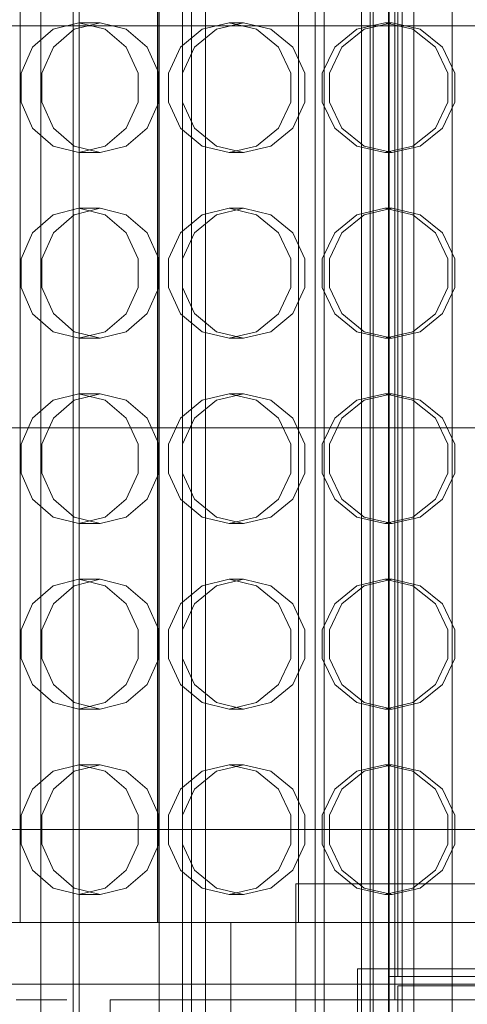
# Model space of a CAD drawing. Header units: millimetres. Extents: x -4738 to 65662, y -68080 to 6847.
# Tile 641 of 656: x 24281 to 24426, y -18186 to -17868. Entities that reach past the tile are written whole.
import ezdxf

# ---------------------------------------------------------------- set-up
doc = ezdxf.new("R2010")
doc.units = ezdxf.units.MM
for name, color, linetype, lineweight in [('COTAS_P', 1, 'Continuous', 0), ('superior_briquetadora', 7, 'Continuous', 0), ('superior_C02', 7, 'Continuous', 0), ('superior_C05', 7, 'Continuous', 0)]:
    doc.layers.add(name, color=color, linetype=linetype, lineweight=lineweight)
doc.dimstyles.new('R19_100', dxfattribs={"dimtxt": 250, "dimasz": 150, "dimexe": 150, "dimexo": 80, "dimgap": 100, "dimtad": 1, "dimtih": 1, "dimtoh": 1, "dimdsep": 46, "dimcen": 0.09, "dimadec": 0, "dimazin": 0, "dimtfac": 1, "dimtdec": 4, "dimtofl": 0, "dimtmove": 0, "dimatfit": 3, "dimfxl": 1, "dimtolj": 1, "dimtzin": 0, "dimarcsym": 0})

# ---------------------------------------------------------------- blocks, each defined once
blk = doc.blocks.new('DIM_R31_33')
at = {"layer": 'COTAS_P'}
for p, q in [((24250.07, -17080), (24400.07, -17035)), ((26750.07, -17080), (26600.07, -17035)), ((24250.07, -17980), (24250.07, -17080)), ((24250.07, -17080), (26750.07, -17080)), ((24250.07, -17080), (24400.07, -17125)), ((26750.07, -17080), (26600.07, -17125)), ((26750.07, -17980), (26750.07, -17080))]:
    blk.add_line(p, q, dxfattribs=at)
blk.add_text('2500 P', height=250, dxfattribs=at).set_placement((25500.07, -16980))

msp = doc.modelspace()

# ---------------------------------------------------------------- linework, layer by layer
at = {"layer": 'superior_briquetadora'}
for p, q in [((24280.942, -18160), (24280.942, -17800)), ((24325.317, -18160), (24325.317, -17800)), ((24325.417, -17800), (24325.417, -18160)), ((24370.942, -18160), (24370.942, -17800)), ((24299.96, -17869), (24291.582, -17871.08)), ((24298.43, -17871.08), (24306.848, -17869)), ((24306.848, -17869), (24299.96, -17869)), ((24299.96, -17869), (24308.419, -17871.08)), ((24315.266, -17871.08), (24306.848, -17869)), ((24348.546, -17869), (24339.771, -17871.08)), ((24344.403, -17871.08), (24353.204, -17869)), ((24353.204, -17869), (24348.546, -17869)), ((24348.546, -17869), (24357.375, -17871.08)), ((24362.006, -17871.08), (24353.204, -17869)), ((24398.869, -17869), (24389.848, -17871.08)), ((24392.184, -17871.08), (24401.218, -17869)), ((24401.218, -17869), (24398.869, -17869)), ((24398.869, -17869), (24407.917, -17871.08)), ((24410.252, -17871.08), (24401.218, -17869)), ((24291.582, -17871.08), (24284.923, -17876.906)), ((24291.68, -17876.907), (24298.43, -17871.08)), ((24308.419, -17871.08), (24315.26, -17876.906)), ((24322.017, -17876.907), (24315.266, -17871.08)), ((24339.771, -17871.08), (24332.776, -17876.906)), ((24337.345, -17876.907), (24344.403, -17871.08)), ((24357.375, -17871.08), (24364.494, -17876.906)), ((24369.063, -17876.907), (24362.006, -17871.08)), ((24389.848, -17871.08), (24382.636, -17876.906)), ((24384.94, -17876.907), (24392.184, -17871.08)), ((24407.917, -17871.08), (24415.191, -17876.906)), ((24417.496, -17876.907), (24410.252, -17871.08)), ((24284.923, -17876.906), (24281.25, -17885.326)), ((24287.933, -17885.327), (24291.68, -17876.907)), ((24315.26, -17876.906), (24319.079, -17885.326)), ((24325.763, -17885.327), (24322.017, -17876.907)), ((24332.776, -17876.906), (24328.908, -17885.326)), ((24333.429, -17885.327), (24337.345, -17876.907)), ((24364.494, -17876.906), (24368.46, -17885.326)), ((24372.98, -17885.327), (24369.063, -17876.907)), ((24382.636, -17876.906), (24378.64, -17885.326)), ((24380.92, -17885.327), (24384.94, -17876.907)), ((24415.191, -17876.906), (24419.237, -17885.326)), ((24421.516, -17885.327), (24417.496, -17876.907)), ((24281.25, -17885.326), (24281.25, -17894.674)), ((24287.933, -17894.673), (24287.933, -17885.327)), ((24319.079, -17885.326), (24319.079, -17894.674)), ((24325.763, -17894.673), (24325.763, -17885.327)), ((24328.908, -17885.326), (24328.908, -17894.674)), ((24333.429, -17894.673), (24333.429, -17885.327)), ((24368.46, -17885.326), (24368.46, -17894.674)), ((24372.98, -17894.673), (24372.98, -17885.327)), ((24378.64, -17885.326), (24378.64, -17894.674)), ((24380.92, -17894.673), (24380.92, -17885.327)), ((24419.237, -17885.326), (24419.237, -17894.674)), ((24421.516, -17894.673), (24421.516, -17885.327)), ((24281.25, -17894.674), (24284.923, -17903.094)), ((24291.68, -17903.093), (24287.933, -17894.673)), ((24319.079, -17894.674), (24315.26, -17903.094)), ((24322.017, -17903.093), (24325.763, -17894.673)), ((24328.908, -17894.674), (24332.776, -17903.094)), ((24337.345, -17903.093), (24333.429, -17894.673)), ((24368.46, -17894.674), (24364.494, -17903.094)), ((24369.063, -17903.093), (24372.98, -17894.673)), ((24378.64, -17894.674), (24382.636, -17903.094)), ((24384.94, -17903.093), (24380.92, -17894.673)), ((24419.237, -17894.674), (24415.191, -17903.094)), ((24417.496, -17903.093), (24421.516, -17894.673)), ((24284.923, -17903.094), (24291.582, -17908.92)), ((24298.43, -17908.92), (24291.68, -17903.093)), ((24315.26, -17903.094), (24308.419, -17908.92)), ((24315.266, -17908.92), (24322.017, -17903.093)), ((24332.776, -17903.094), (24339.771, -17908.92)), ((24344.403, -17908.92), (24337.345, -17903.093)), ((24364.494, -17903.094), (24357.375, -17908.92)), ((24357.375, -17908.92), (24364.493, -17903.094)), ((24362.006, -17908.92), (24369.063, -17903.093)), ((24382.636, -17903.094), (24389.848, -17908.92)), ((24392.184, -17908.92), (24384.94, -17903.093)), ((24415.191, -17903.094), (24407.917, -17908.92)), ((24410.252, -17908.92), (24417.496, -17903.093)), ((24291.582, -17908.92), (24299.96, -17911)), ((24306.848, -17911), (24298.43, -17908.92)), ((24308.419, -17908.92), (24299.96, -17911)), ((24306.848, -17911), (24315.266, -17908.92)), ((24339.771, -17908.92), (24348.546, -17911)), ((24353.204, -17911), (24344.403, -17908.92)), ((24357.375, -17908.92), (24348.546, -17911)), ((24348.546, -17911), (24357.375, -17908.92)), ((24353.204, -17911), (24362.006, -17908.92)), ((24389.848, -17908.92), (24398.869, -17911)), ((24401.218, -17911), (24392.184, -17908.92)), ((24407.917, -17908.92), (24398.869, -17911)), ((24401.218, -17911), (24410.252, -17908.92)), ((24306.848, -17911), (24299.96, -17911)), ((24353.204, -17911), (24348.546, -17911)), ((24401.218, -17911), (24398.869, -17911)), ((24291.582, -17931.08), (24284.923, -17936.906)), ((24299.96, -17929), (24291.582, -17931.08)), ((24291.68, -17936.907), (24298.43, -17931.08)), ((24298.43, -17931.08), (24306.848, -17929)), ((24306.848, -17929), (24299.96, -17929)), ((24299.96, -17929), (24308.419, -17931.08)), ((24315.266, -17931.08), (24306.848, -17929)), ((24308.419, -17931.08), (24315.26, -17936.906)), ((24322.017, -17936.907), (24315.266, -17931.08)), ((24339.771, -17931.08), (24332.776, -17936.906)), ((24337.345, -17936.907), (24344.403, -17931.08)), ((24348.546, -17929), (24339.771, -17931.08)), ((24344.403, -17931.08), (24353.204, -17929)), ((24353.204, -17929), (24348.546, -17929)), ((24348.546, -17929), (24357.375, -17931.08)), ((24362.006, -17931.08), (24353.204, -17929)), ((24357.375, -17931.08), (24364.494, -17936.906)), ((24369.063, -17936.907), (24362.006, -17931.08)), ((24389.848, -17931.08), (24382.636, -17936.906)), ((24384.94, -17936.907), (24392.184, -17931.08)), ((24398.869, -17929), (24389.848, -17931.08)), ((24392.184, -17931.08), (24401.218, -17929)), ((24401.218, -17929), (24398.869, -17929)), ((24398.869, -17929), (24407.917, -17931.08)), ((24410.252, -17931.08), (24401.218, -17929)), ((24407.917, -17931.08), (24415.191, -17936.906)), ((24417.496, -17936.907), (24410.252, -17931.08)), ((24284.923, -17936.906), (24281.25, -17945.326)), ((24287.933, -17945.327), (24291.68, -17936.907)), ((24315.26, -17936.906), (24319.079, -17945.326)), ((24325.763, -17945.327), (24322.017, -17936.907)), ((24332.776, -17936.906), (24328.908, -17945.326)), ((24333.429, -17945.327), (24337.345, -17936.907)), ((24364.494, -17936.906), (24368.46, -17945.326)), ((24372.98, -17945.327), (24369.063, -17936.907)), ((24382.636, -17936.906), (24378.64, -17945.326)), ((24380.92, -17945.327), (24384.94, -17936.907)), ((24415.191, -17936.906), (24419.237, -17945.326)), ((24421.516, -17945.327), (24417.496, -17936.907)), ((24281.25, -17945.326), (24281.25, -17954.674)), ((24287.933, -17954.673), (24287.933, -17945.327)), ((24319.079, -17945.326), (24319.079, -17954.674)), ((24325.763, -17954.673), (24325.763, -17945.327)), ((24328.908, -17945.326), (24328.908, -17954.674)), ((24333.429, -17954.673), (24333.429, -17945.327)), ((24368.46, -17945.326), (24368.46, -17954.674)), ((24372.98, -17954.673), (24372.98, -17945.327)), ((24378.64, -17945.326), (24378.64, -17954.674)), ((24380.92, -17954.673), (24380.92, -17945.327)), ((24419.237, -17945.326), (24419.237, -17954.674)), ((24421.516, -17954.673), (24421.516, -17945.327)), ((24281.25, -17954.674), (24284.923, -17963.094)), ((24291.68, -17963.093), (24287.933, -17954.673)), ((24319.079, -17954.674), (24315.26, -17963.094)), ((24322.017, -17963.093), (24325.763, -17954.673)), ((24328.908, -17954.674), (24332.776, -17963.094)), ((24337.345, -17963.093), (24333.429, -17954.673)), ((24368.46, -17954.674), (24364.494, -17963.094)), ((24369.063, -17963.093), (24372.98, -17954.673)), ((24378.64, -17954.674), (24382.636, -17963.094)), ((24384.94, -17963.093), (24380.92, -17954.673)), ((24419.237, -17954.674), (24415.191, -17963.094)), ((24417.496, -17963.093), (24421.516, -17954.673)), ((24284.923, -17963.094), (24291.582, -17968.92)), ((24298.43, -17968.92), (24291.68, -17963.093)), ((24315.26, -17963.094), (24308.419, -17968.92)), ((24315.266, -17968.92), (24322.017, -17963.093)), ((24332.776, -17963.094), (24339.771, -17968.92)), ((24344.403, -17968.92), (24337.345, -17963.093)), ((24364.494, -17963.094), (24357.375, -17968.92)), ((24357.375, -17968.92), (24364.493, -17963.094)), ((24362.006, -17968.92), (24369.063, -17963.093)), ((24382.636, -17963.094), (24389.848, -17968.92)), ((24392.184, -17968.92), (24384.94, -17963.093)), ((24415.191, -17963.094), (24407.917, -17968.92)), ((24410.252, -17968.92), (24417.496, -17963.093)), ((24291.582, -17968.92), (24299.96, -17971)), ((24306.848, -17971), (24298.43, -17968.92)), ((24308.419, -17968.92), (24299.96, -17971)), ((24306.848, -17971), (24315.266, -17968.92)), ((24339.771, -17968.92), (24348.546, -17971)), ((24353.204, -17971), (24344.403, -17968.92)), ((24357.375, -17968.92), (24348.546, -17971)), ((24348.546, -17971), (24357.375, -17968.92)), ((24353.204, -17971), (24362.006, -17968.92)), ((24389.848, -17968.92), (24398.869, -17971)), ((24401.218, -17971), (24392.184, -17968.92)), ((24407.917, -17968.92), (24398.869, -17971)), ((24401.218, -17971), (24410.252, -17968.92)), ((24306.848, -17971), (24299.96, -17971)), ((24353.204, -17971), (24348.546, -17971)), ((24401.218, -17971), (24398.869, -17971)), ((24291.582, -17991.08), (24284.923, -17996.906)), ((24299.96, -17989), (24291.582, -17991.08)), ((24291.68, -17996.907), (24298.43, -17991.08)), ((24298.43, -17991.08), (24306.848, -17989)), ((24306.848, -17989), (24299.96, -17989)), ((24299.96, -17989), (24308.419, -17991.08)), ((24315.266, -17991.08), (24306.848, -17989)), ((24308.419, -17991.08), (24315.26, -17996.906)), ((24322.017, -17996.907), (24315.266, -17991.08)), ((24339.771, -17991.08), (24332.776, -17996.906)), ((24337.345, -17996.907), (24344.403, -17991.08)), ((24348.546, -17989), (24339.771, -17991.08)), ((24344.403, -17991.08), (24353.204, -17989)), ((24353.204, -17989), (24348.546, -17989)), ((24348.546, -17989), (24357.375, -17991.08)), ((24362.006, -17991.08), (24353.204, -17989)), ((24357.375, -17991.08), (24364.494, -17996.906)), ((24369.063, -17996.907), (24362.006, -17991.08)), ((24389.848, -17991.08), (24382.636, -17996.906)), ((24384.94, -17996.907), (24392.184, -17991.08)), ((24398.869, -17989), (24389.848, -17991.08)), ((24392.184, -17991.08), (24401.218, -17989)), ((24401.218, -17989), (24398.869, -17989)), ((24398.869, -17989), (24407.917, -17991.08)), ((24410.252, -17991.08), (24401.218, -17989)), ((24407.917, -17991.08), (24415.191, -17996.906)), ((24417.496, -17996.907), (24410.252, -17991.08)), ((24284.923, -17996.906), (24281.25, -18005.326)), ((24287.933, -18005.327), (24291.68, -17996.907)), ((24315.26, -17996.906), (24319.079, -18005.326)), ((24325.763, -18005.327), (24322.017, -17996.907)), ((24332.776, -17996.906), (24328.908, -18005.326)), ((24333.429, -18005.327), (24337.345, -17996.907)), ((24364.494, -17996.906), (24368.46, -18005.326)), ((24372.98, -18005.327), (24369.063, -17996.907)), ((24382.636, -17996.906), (24378.64, -18005.326)), ((24380.92, -18005.327), (24384.94, -17996.907)), ((24415.191, -17996.906), (24419.237, -18005.326)), ((24421.516, -18005.327), (24417.496, -17996.907)), ((24281.25, -18005.326), (24281.25, -18014.674)), ((24287.933, -18014.673), (24287.933, -18005.327)), ((24319.079, -18005.326), (24319.079, -18014.674)), ((24325.763, -18014.673), (24325.763, -18005.327)), ((24328.908, -18005.326), (24328.908, -18014.674)), ((24333.429, -18014.673), (24333.429, -18005.327)), ((24368.46, -18005.326), (24368.46, -18014.674)), ((24372.98, -18014.673), (24372.98, -18005.327)), ((24378.64, -18005.326), (24378.64, -18014.674)), ((24380.92, -18014.673), (24380.92, -18005.327)), ((24419.237, -18005.326), (24419.237, -18014.674)), ((24421.516, -18014.673), (24421.516, -18005.327)), ((24281.25, -18014.674), (24284.923, -18023.094)), ((24291.68, -18023.093), (24287.933, -18014.673)), ((24319.079, -18014.674), (24315.26, -18023.094)), ((24322.017, -18023.093), (24325.763, -18014.673)), ((24328.908, -18014.674), (24332.776, -18023.094)), ((24337.345, -18023.093), (24333.429, -18014.673)), ((24368.46, -18014.674), (24364.494, -18023.094)), ((24369.063, -18023.093), (24372.98, -18014.673)), ((24378.64, -18014.674), (24382.636, -18023.094)), ((24384.94, -18023.093), (24380.92, -18014.673)), ((24419.237, -18014.674), (24415.191, -18023.094)), ((24417.496, -18023.093), (24421.516, -18014.673)), ((24284.923, -18023.094), (24291.582, -18028.92)), ((24298.43, -18028.92), (24291.68, -18023.093)), ((24315.26, -18023.094), (24308.419, -18028.92)), ((24315.266, -18028.92), (24322.017, -18023.093)), ((24332.776, -18023.094), (24339.771, -18028.92)), ((24344.403, -18028.92), (24337.345, -18023.093)), ((24364.494, -18023.094), (24357.375, -18028.92)), ((24357.375, -18028.92), (24364.493, -18023.094)), ((24362.006, -18028.92), (24369.063, -18023.093)), ((24382.636, -18023.094), (24389.848, -18028.92)), ((24392.184, -18028.92), (24384.94, -18023.093)), ((24415.191, -18023.094), (24407.917, -18028.92)), ((24410.252, -18028.92), (24417.496, -18023.093)), ((24291.582, -18028.92), (24299.96, -18031)), ((24306.848, -18031), (24298.43, -18028.92)), ((24308.419, -18028.92), (24299.96, -18031)), ((24306.848, -18031), (24315.266, -18028.92)), ((24339.771, -18028.92), (24348.546, -18031)), ((24353.204, -18031), (24344.403, -18028.92)), ((24357.375, -18028.92), (24348.546, -18031)), ((24348.546, -18031), (24357.375, -18028.92)), ((24353.204, -18031), (24362.006, -18028.92)), ((24389.848, -18028.92), (24398.869, -18031)), ((24401.218, -18031), (24392.184, -18028.92)), ((24407.917, -18028.92), (24398.869, -18031)), ((24401.218, -18031), (24410.252, -18028.92)), ((24306.848, -18031), (24299.96, -18031)), ((24353.204, -18031), (24348.546, -18031)), ((24401.218, -18031), (24398.869, -18031)), ((24299.96, -18049), (24291.582, -18051.08)), ((24298.43, -18051.08), (24306.848, -18049)), ((24306.848, -18049), (24299.96, -18049)), ((24299.96, -18049), (24308.419, -18051.08)), ((24315.266, -18051.08), (24306.848, -18049)), ((24348.546, -18049), (24339.771, -18051.08)), ((24344.403, -18051.08), (24353.204, -18049)), ((24353.204, -18049), (24348.546, -18049)), ((24348.546, -18049), (24357.375, -18051.08)), ((24362.006, -18051.08), (24353.204, -18049)), ((24398.869, -18049), (24389.848, -18051.08)), ((24392.184, -18051.08), (24401.218, -18049)), ((24401.218, -18049), (24398.869, -18049)), ((24398.869, -18049), (24407.917, -18051.08)), ((24410.252, -18051.08), (24401.218, -18049)), ((24291.582, -18051.08), (24284.923, -18056.906)), ((24291.68, -18056.907), (24298.43, -18051.08)), ((24308.419, -18051.08), (24315.26, -18056.906)), ((24322.017, -18056.907), (24315.266, -18051.08)), ((24339.771, -18051.08), (24332.776, -18056.906)), ((24337.345, -18056.907), (24344.403, -18051.08)), ((24357.375, -18051.08), (24364.494, -18056.906)), ((24369.063, -18056.907), (24362.006, -18051.08)), ((24389.848, -18051.08), (24382.636, -18056.906)), ((24384.94, -18056.907), (24392.184, -18051.08)), ((24407.917, -18051.08), (24415.191, -18056.906)), ((24417.496, -18056.907), (24410.252, -18051.08)), ((24284.923, -18056.906), (24281.25, -18065.326)), ((24287.933, -18065.327), (24291.68, -18056.907)), ((24315.26, -18056.906), (24319.079, -18065.326)), ((24325.763, -18065.327), (24322.017, -18056.907)), ((24332.776, -18056.906), (24328.908, -18065.326)), ((24333.429, -18065.327), (24337.345, -18056.907)), ((24364.494, -18056.906), (24368.46, -18065.326)), ((24372.98, -18065.327), (24369.063, -18056.907)), ((24382.636, -18056.906), (24378.64, -18065.326)), ((24380.92, -18065.327), (24384.94, -18056.907)), ((24415.191, -18056.906), (24419.237, -18065.326)), ((24421.516, -18065.327), (24417.496, -18056.907)), ((24281.25, -18065.326), (24281.25, -18074.674)), ((24287.933, -18074.673), (24287.933, -18065.327)), ((24319.079, -18065.326), (24319.079, -18074.674)), ((24325.763, -18074.673), (24325.763, -18065.327)), ((24328.908, -18065.326), (24328.908, -18074.674)), ((24333.429, -18074.673), (24333.429, -18065.327)), ((24368.46, -18065.326), (24368.46, -18074.674)), ((24372.98, -18074.673), (24372.98, -18065.327)), ((24378.64, -18065.326), (24378.64, -18074.674)), ((24380.92, -18074.673), (24380.92, -18065.327)), ((24419.237, -18065.326), (24419.237, -18074.674)), ((24421.516, -18074.673), (24421.516, -18065.327)), ((24281.25, -18074.674), (24284.923, -18083.094)), ((24291.68, -18083.093), (24287.933, -18074.673)), ((24319.079, -18074.674), (24315.26, -18083.094)), ((24322.017, -18083.093), (24325.763, -18074.673)), ((24328.908, -18074.674), (24332.776, -18083.094)), ((24337.345, -18083.093), (24333.429, -18074.673)), ((24368.46, -18074.674), (24364.494, -18083.094)), ((24369.063, -18083.093), (24372.98, -18074.673)), ((24378.64, -18074.674), (24382.636, -18083.094)), ((24384.94, -18083.093), (24380.92, -18074.673)), ((24419.237, -18074.674), (24415.191, -18083.094)), ((24417.496, -18083.093), (24421.516, -18074.673)), ((24284.923, -18083.094), (24291.582, -18088.92)), ((24298.43, -18088.92), (24291.68, -18083.093)), ((24315.26, -18083.094), (24308.419, -18088.92)), ((24315.266, -18088.92), (24322.017, -18083.093)), ((24332.776, -18083.094), (24339.771, -18088.92)), ((24344.403, -18088.92), (24337.345, -18083.093)), ((24364.494, -18083.094), (24357.375, -18088.92)), ((24357.375, -18088.92), (24364.493, -18083.094)), ((24362.006, -18088.92), (24369.063, -18083.093)), ((24382.636, -18083.094), (24389.848, -18088.92)), ((24392.184, -18088.92), (24384.94, -18083.093)), ((24415.191, -18083.094), (24407.917, -18088.92)), ((24410.252, -18088.92), (24417.496, -18083.093)), ((24291.582, -18088.92), (24299.96, -18091)), ((24306.848, -18091), (24298.43, -18088.92)), ((24308.419, -18088.92), (24299.96, -18091)), ((24306.848, -18091), (24315.266, -18088.92)), ((24339.771, -18088.92), (24348.546, -18091)), ((24353.204, -18091), (24344.403, -18088.92)), ((24357.375, -18088.92), (24348.546, -18091)), ((24348.546, -18091), (24357.375, -18088.92)), ((24353.204, -18091), (24362.006, -18088.92)), ((24389.848, -18088.92), (24398.869, -18091)), ((24401.218, -18091), (24392.184, -18088.92)), ((24407.917, -18088.92), (24398.869, -18091)), ((24401.218, -18091), (24410.252, -18088.92)), ((24306.848, -18091), (24299.96, -18091)), ((24353.204, -18091), (24348.546, -18091)), ((24401.218, -18091), (24398.869, -18091)), ((24299.96, -18109), (24291.582, -18111.08)), ((24298.43, -18111.08), (24306.848, -18109)), ((24306.848, -18109), (24299.96, -18109)), ((24299.96, -18109), (24308.419, -18111.08)), ((24315.266, -18111.08), (24306.848, -18109)), ((24348.546, -18109), (24339.771, -18111.08)), ((24344.403, -18111.08), (24353.204, -18109)), ((24353.204, -18109), (24348.546, -18109)), ((24348.546, -18109), (24357.375, -18111.08)), ((24362.006, -18111.08), (24353.204, -18109)), ((24398.869, -18109), (24389.848, -18111.08)), ((24392.184, -18111.08), (24401.218, -18109)), ((24401.218, -18109), (24398.869, -18109)), ((24398.869, -18109), (24407.917, -18111.08)), ((24410.252, -18111.08), (24401.218, -18109)), ((24291.582, -18111.08), (24284.923, -18116.906)), ((24291.68, -18116.907), (24298.43, -18111.08)), ((24308.419, -18111.08), (24315.26, -18116.906)), ((24322.017, -18116.907), (24315.266, -18111.08)), ((24339.771, -18111.08), (24332.776, -18116.906)), ((24337.345, -18116.907), (24344.403, -18111.08)), ((24357.375, -18111.08), (24364.494, -18116.906)), ((24369.063, -18116.907), (24362.006, -18111.08)), ((24389.848, -18111.08), (24382.636, -18116.906)), ((24384.94, -18116.907), (24392.184, -18111.08)), ((24407.917, -18111.08), (24415.191, -18116.906)), ((24417.496, -18116.907), (24410.252, -18111.08)), ((24284.923, -18116.906), (24281.25, -18125.326)), ((24287.933, -18125.327), (24291.68, -18116.907)), ((24315.26, -18116.906), (24319.079, -18125.326)), ((24325.763, -18125.327), (24322.017, -18116.907)), ((24332.776, -18116.906), (24328.908, -18125.326)), ((24333.429, -18125.327), (24337.345, -18116.907)), ((24364.494, -18116.906), (24368.46, -18125.326)), ((24372.98, -18125.327), (24369.063, -18116.907)), ((24382.636, -18116.906), (24378.64, -18125.326)), ((24380.92, -18125.327), (24384.94, -18116.907)), ((24415.191, -18116.906), (24419.237, -18125.326)), ((24421.516, -18125.327), (24417.496, -18116.907)), ((24281.25, -18125.326), (24281.25, -18134.674)), ((24287.933, -18134.673), (24287.933, -18125.327)), ((24319.079, -18125.326), (24319.079, -18134.674)), ((24325.763, -18134.673), (24325.763, -18125.327)), ((24328.908, -18125.326), (24328.908, -18134.674)), ((24333.429, -18134.673), (24333.429, -18125.327)), ((24368.46, -18125.326), (24368.46, -18134.674)), ((24372.98, -18134.673), (24372.98, -18125.327)), ((24378.64, -18125.326), (24378.64, -18134.674)), ((24380.92, -18134.673), (24380.92, -18125.327)), ((24419.237, -18125.326), (24419.237, -18134.674)), ((24421.516, -18134.673), (24421.516, -18125.327)), ((24281.25, -18134.674), (24284.923, -18143.094)), ((24291.68, -18143.093), (24287.933, -18134.673)), ((24319.079, -18134.674), (24315.26, -18143.094)), ((24322.017, -18143.093), (24325.763, -18134.673)), ((24328.908, -18134.674), (24332.776, -18143.094)), ((24337.345, -18143.093), (24333.429, -18134.673)), ((24368.46, -18134.674), (24364.494, -18143.094)), ((24369.063, -18143.093), (24372.98, -18134.673)), ((24378.64, -18134.674), (24382.636, -18143.094)), ((24384.94, -18143.093), (24380.92, -18134.673)), ((24419.237, -18134.674), (24415.191, -18143.094)), ((24417.496, -18143.093), (24421.516, -18134.673)), ((24284.923, -18143.094), (24291.582, -18148.92)), ((24298.43, -18148.92), (24291.68, -18143.093)), ((24315.26, -18143.094), (24308.419, -18148.92)), ((24315.266, -18148.92), (24322.017, -18143.093)), ((24332.776, -18143.094), (24339.771, -18148.92)), ((24344.403, -18148.92), (24337.345, -18143.093)), ((24364.494, -18143.094), (24357.375, -18148.92)), ((24357.375, -18148.92), (24364.493, -18143.094)), ((24362.006, -18148.92), (24369.063, -18143.093)), ((24382.636, -18143.094), (24389.848, -18148.92)), ((24392.184, -18148.92), (24384.94, -18143.093)), ((24415.191, -18143.094), (24407.917, -18148.92)), ((24410.252, -18148.92), (24417.496, -18143.093)), ((24291.582, -18148.92), (24299.96, -18151)), ((24306.848, -18151), (24298.43, -18148.92)), ((24308.419, -18148.92), (24299.96, -18151)), ((24306.848, -18151), (24299.96, -18151)), ((24306.848, -18151), (24315.266, -18148.92)), ((24339.771, -18148.92), (24348.546, -18151)), ((24353.204, -18151), (24344.403, -18148.92)), ((24357.375, -18148.92), (24348.546, -18151)), ((24348.546, -18151), (24357.375, -18148.92)), ((24353.204, -18151), (24348.546, -18151)), ((24353.204, -18151), (24362.006, -18148.92)), ((24389.848, -18148.92), (24398.869, -18151)), ((24401.218, -18151), (24392.184, -18148.92)), ((24407.917, -18148.92), (24398.869, -18151)), ((24401.218, -18151), (24398.869, -18151)), ((24401.218, -18151), (24410.252, -18148.92)), ((24277.323, -18160), (24295.381, -18160)), ((24284.368, -18160), (24280.942, -18160)), ((24294.123, -18160), (24284.368, -18160)), ((24308.722, -18160), (24294.123, -18160)), ((24295.381, -18160), (24313.837, -18160)), ((24325.942, -18160), (24308.722, -18160)), ((24313.837, -18160), (24332.642, -18160)), ((24326.853, -18160), (24325.317, -18160)), ((24325.317, -18160), (24326.845, -18160)), ((24325.417, -18160), (24326.945, -18160)), ((24343.163, -18160), (24325.942, -18160)), ((24326.845, -18160), (24331.39, -18160)), ((24331.423, -18160), (24326.853, -18160)), ((24326.945, -18160), (24331.49, -18160)), ((24331.518, -18160), (24326.952, -18160)), ((24331.39, -18160), (24338.84, -18160)), ((24338.914, -18160), (24331.423, -18160)), ((24331.49, -18160), (24338.942, -18160)), ((24339.004, -18160), (24331.518, -18160)), ((24332.642, -18160), (24351.749, -18160)), ((24338.84, -18160), (24349.015, -18160)), ((24349.143, -18160), (24338.914, -18160)), ((24338.942, -18160), (24349.118, -18160)), ((24349.224, -18160), (24339.004, -18160)), ((24357.762, -18160), (24343.163, -18160)), ((24349.015, -18160), (24361.663, -18160)), ((24351.008, -18160), (24349.067, -18160)), ((24349.067, -18160), (24349.067, -18396)), ((24349.118, -18160), (24361.767, -18160)), ((24361.856, -18160), (24349.143, -18160)), ((24361.927, -18160), (24349.224, -18160)), ((24356.756, -18160), (24351.008, -18160)), ((24351.749, -18160), (24371.108, -18160)), ((24366.089, -18160), (24356.756, -18160)), ((24367.517, -18160), (24357.762, -18160)), ((24361.663, -18160), (24376.477, -18160)), ((24361.767, -18160), (24376.581, -18160)), ((24376.741, -18160), (24361.856, -18160)), ((24376.8, -18160), (24361.927, -18160)), ((24378.65, -18160), (24366.089, -18160)), ((24370.942, -18160), (24367.517, -18160)), ((24371.108, -18160), (24390.67, -18160)), ((24376.477, -18160), (24393.092, -18160)), ((24376.581, -18160), (24393.197, -18160)), ((24393.432, -18160), (24376.741, -18160)), ((24393.478, -18160), (24376.8, -18160)), ((24393.955, -18160), (24378.65, -18160)), ((24390.67, -18160), (24410.384, -18160)), ((24393.092, -18160), (24411.103, -18160)), ((24393.197, -18160), (24411.206, -18160)), ((24411.518, -18160), (24393.432, -18160)), ((24411.549, -18160), (24393.478, -18160)), ((24411.416, -18160), (24393.955, -18160)), ((24410.384, -18160), (24430.2, -18160)), ((24411.103, -18160), (24430.067, -18160)), ((24411.206, -18160), (24430.167, -18160)), ((24430.363, -18160), (24411.416, -18160)), ((24430.552, -18160), (24411.518, -18160)), ((24430.568, -18160), (24411.549, -18160))]:
    msp.add_line(p, q, dxfattribs=at)
at = {"layer": 'superior_C02'}
for p, q in [((24287.683, -17550), (24287.683, -18450)), ((24298.114, -18450), (24298.114, -17550)), ((24325.865, -18450), (24325.865, -17550)), ((24336.296, -17550), (24336.296, -18450)), ((24394.146, -18310), (24394.146, -17690)), ((24395.04, -17690), (24395.04, -18310)), ((24376.38, -17693), (24376.38, -18307)), ((24379.243, -18307), (24379.243, -17693)), ((24391.282, -18307), (24391.282, -17693)), ((24394.146, -17693), (24394.146, -18307)), ((24333.453, -17700), (24333.453, -18300)), ((24340.905, -18300), (24340.905, -17700)), ((24400.218, -17700), (24400.218, -18300)), ((24404.443, -17700), (24404.443, -18300)), ((24408.249, -17700), (24408.249, -18300)), ((24420.637, -17700), (24420.637, -18300)), ((23851.323, -17870), (24524.933, -17870)), ((24526.711, -17870), (23853.102, -17870)), ((23851.323, -18000), (24524.933, -18000)), ((24526.711, -18000), (23853.102, -18000)), ((23851.323, -18130), (24524.933, -18130)), ((24526.711, -18130), (23853.102, -18130))]:
    msp.add_line(p, q, dxfattribs=at)
at = {"layer": 'superior_C05'}
for p, q in [((24300.067, -18205), (24300.067, -17755)), ((24400.067, -18185), (24400.067, -17775)), ((24402.067, -18185), (24402.067, -17775)), ((24400.067, -18177.5), (24400.067, -17782.5)), ((24403.067, -18177.5), (24403.067, -17782.5)), ((24370.067, -18247.5), (24370.067, -18147.5)), ((24370.067, -18147.5), (24470.067, -18147.5)), ((24390.067, -18220), (24390.067, -18175)), ((24390.067, -18175), (24450.067, -18175)), ((24400.067, -18217.5), (24400.067, -18177.5)), ((24400.067, -18177.5), (24440.067, -18177.5)), ((24403.067, -18177.5), (24437.067, -18177.5)), ((24250.067, -18180), (26750.067, -18180)), ((24279.636, -18180), (24281.355, -18180)), ((24281.355, -18180), (24282.997, -18180)), ((24282.997, -18180), (24284.557, -18180)), ((24284.557, -18180), (24286.032, -18180)), ((24286.032, -18180), (24287.417, -18180)), ((24287.417, -18180), (24288.709, -18180)), ((24288.709, -18180), (24289.905, -18180)), ((24289.905, -18180), (24291.002, -18180)), ((24291.002, -18180), (24291.997, -18180)), ((24291.997, -18180), (24292.888, -18180)), ((24292.888, -18180), (24293.672, -18180)), ((24293.672, -18180), (24294.348, -18180)), ((24294.348, -18180), (24294.914, -18180)), ((24294.914, -18180), (24295.369, -18180)), ((24295.369, -18180), (24295.71, -18180)), ((24295.71, -18180), (24295.939, -18180)), ((24295.939, -18180), (24296.053, -18180)), ((24403.067, -18214.5), (24403.067, -18180.5)), ((24403.067, -18180.5), (24437.067, -18180.5)), ((24279.636, -18185), (24281.355, -18185)), ((24281.355, -18185), (24282.997, -18185)), ((24282.997, -18185), (24284.557, -18185)), ((24284.557, -18185), (24286.032, -18185)), ((24286.032, -18185), (24287.417, -18185)), ((24287.417, -18185), (24288.709, -18185)), ((24288.709, -18185), (24289.905, -18185)), ((24289.905, -18185), (24291.002, -18185)), ((24291.002, -18185), (24291.997, -18185)), ((24291.997, -18185), (24292.888, -18185)), ((24292.888, -18185), (24293.672, -18185)), ((24293.672, -18185), (24294.348, -18185)), ((24294.348, -18185), (24294.914, -18185)), ((24294.914, -18185), (24295.369, -18185)), ((24295.369, -18185), (24295.71, -18185)), ((24295.71, -18185), (24295.939, -18185)), ((24295.939, -18185), (24296.053, -18185)), ((24310.067, -18210), (24310.067, -18185)), ((24310.067, -18185), (26690.067, -18185)), ((24310.067, -18188), (24310.067, -18185)), ((24400.067, -18185), (24440.067, -18185)), ((24402.067, -18185), (24438.067, -18185))]:
    msp.add_line(p, q, dxfattribs=at)

# ---------------------------------------------------------------- dimensions: what is measured, and where the dimension line sits
at = {"layer": 'COTAS_P'}
dim = msp.add_aligned_dim(p1=(24250.067, -17980), p2=(26750.067, -17980), distance=900, text='<> P', dimstyle='R19_100', dxfattribs=at)
dim.commit()
dim.dimension.update_dxf_attribs({"geometry": 'DIM_R31_33', "text_midpoint": (25500.067, -17080)})

doc.saveas('drawing.dxf')
